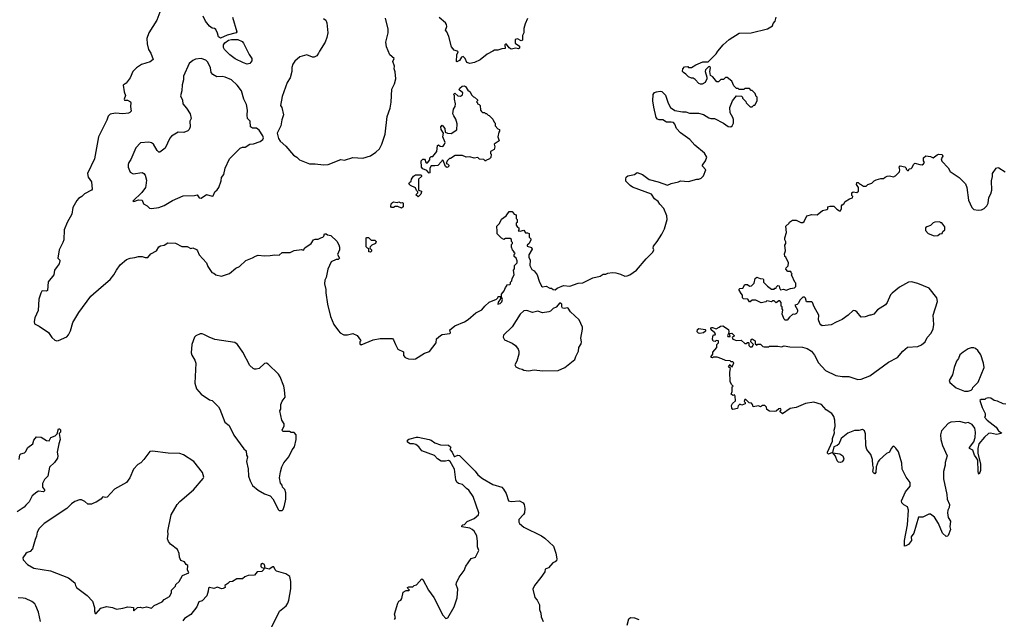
# Model space of a CAD drawing. Extents: x 2087054 to 2277909, y 548907 to 753496.
# Tile 419 of 444: x 2223043 to 2233747, y 706708 to 713229. Entities that reach past the tile are written whole.
import ezdxf

# ---------------------------------------------------------------- set-up
doc = ezdxf.new("R2010")
doc.units = 0

msp = doc.modelspace()

# ---------------------------------------------------------------- linework, layer by layer
at = {"layer": '0CON20XD'}
for points in [[(2224588, 713368), (2224532, 713225), (2224445, 713084), (2224426, 713025), (2224428, 712965), (2224444, 712905), (2224467, 712865), (2224493, 712795), (2224460, 712770), (2224367, 712743), (2224313, 712705), (2224274, 712666), (2224245, 712595), (2224201, 712539), (2224168, 712515), (2224177, 712445), (2224193, 712405), (2224178, 712365), (2224184, 712354), (2224215, 712353), (2224248, 712335), (2224252, 712325), (2224247, 712285), (2224254, 712235), (2224242, 712218), (2224225, 712212), (2224165, 712204), (2224085, 712214), (2224025, 712201), (2224005, 712180), (2223990, 712135), (2223949, 712055), (2223901, 711955), (2223857, 711715), (2223781, 711555), (2223786, 711515), (2223822, 711465), (2223830, 711385), (2223825, 711374), (2223746, 711334), (2223718, 711305), (2223684, 711285), (2223665, 711264), (2223622, 711185), (2223610, 711115), (2223560, 711025), (2223525, 710945), (2223522, 710835), (2223513, 710805), (2223472, 710725), (2223457, 710635), (2223480, 710615), (2223481, 710605), (2223471, 710575), (2223449, 710545), (2223423, 710505), (2223414, 710455), (2223351, 710379), (2223345, 710283), (2223335, 710277), (2223295, 710281), (2223285, 710276), (2223271, 710255), (2223251, 710191), (2223244, 710065), (2223209, 709985), (2223200, 709945), (2223205, 709920), (2223256, 709896), (2223356, 709826), (2223391, 709771), (2223425, 709743), (2223445, 709737), (2223465, 709740), (2223555, 709781), (2223575, 709801), (2223596, 709845), (2223620, 709935), (2223686, 710045), (2223815, 710224), (2223930, 710320), (2224028, 710402), (2224067, 710453), (2224095, 710506), (2224136, 710564), (2224205, 710620), (2224243, 710637), (2224295, 710642), (2224335, 710653), (2224375, 710653), (2224408, 710642), (2224435, 710644), (2224467, 710683), (2224530, 710715), (2224555, 710757), (2224575, 710770), (2224615, 710777), (2224655, 710801), (2224735, 710800), (2224805, 710763), (2224863, 710763), (2224905, 710742), (2224926, 710746), (2224965, 710728), (2224976, 710716), (2224993, 710673), (2225073, 710585), (2225089, 710545), (2225131, 710481), (2225155, 710472), (2225175, 710453), (2225235, 710441), (2225322, 710468), (2225391, 710525), (2225434, 710546), (2225501, 710609), (2225575, 710638), (2225605, 710656), (2225635, 710669), (2225705, 710661), (2225765, 710663), (2225815, 710673), (2225865, 710667), (2225895, 710696), (2225985, 710698), (2226025, 710718), (2226105, 710728), (2226128, 710722), (2226144, 710746), (2226212, 710795), (2226238, 710835), (2226255, 710842), (2226287, 710843), (2226315, 710858), (2226338, 710862), (2226350, 710875), (2226355, 710900), (2226375, 710900), (2226388, 710888), (2226425, 710882), (2226489, 710819), (2226512, 710782), (2226520, 710755), (2226518, 710725), (2226498, 710675), (2226518, 710635), (2226505, 710622), (2226485, 710622), (2226428, 710595), (2226392, 710515), (2226374, 710425), (2226359, 710395), (2226358, 710355), (2226371, 710295), (2226370, 710260), (2226390, 710135), (2226421, 710001), (2226458, 709915), (2226507, 709845), (2226528, 709825), (2226565, 709803), (2226608, 709802), (2226665, 709818), (2226713, 709793), (2226748, 709745), (2226750, 709735), (2226740, 709725), (2226742, 709705), (2226755, 709693), (2226884, 709746), (2226963, 709763), (2227095, 709761), (2227108, 709748), (2227127, 709695), (2227155, 709645), (2227216, 709616), (2227216, 709576), (2227234, 709555), (2227270, 709540), (2227325, 709536), (2227345, 709542)], [(2225356, 713255), (2225404, 713095), (2225395, 713084), (2225298, 713062), (2225225, 713029), (2225205, 713042), (2225195, 713082), (2225175, 713122), (2225162, 713132), (2225135, 713137), (2225105, 713157), (2225063, 713213), (2225036, 713266)], [(2226345, 713240), (2226370, 713225), (2226382, 713195), (2226393, 713087), (2226382, 713035), (2226362, 712985), (2226302, 712888), (2226293, 712865), (2226272, 712835), (2226245, 712821), (2226225, 712820), (2226165, 712847), (2226090, 712825), (2226035, 712778), (2226014, 712745), (2226003, 712707), (2226002, 712665), (2225983, 712595), (2225951, 712545), (2225897, 712395), (2225877, 712295), (2225893, 712273), (2225912, 712195), (2225892, 712138), (2225880, 712075), (2225842, 711995), (2225856, 711936), (2225876, 711906), (2225935, 711853), (2226021, 711755), (2226054, 711734), (2226085, 711704), (2226195, 711662), (2226255, 711663), (2226345, 711649)], [(2226345, 711649), (2226395, 711654), (2226535, 711710), (2226575, 711700), (2226665, 711729), (2226775, 711724), (2226855, 711749), (2226915, 711789), (2226954, 711826), (2226981, 711875), (2227016, 711984), (2227037, 712175), (2227069, 712265), (2227083, 712333), (2227088, 712475), (2227118, 712532), (2227131, 712585), (2227123, 712663), (2227113, 712695), (2227117, 712725), (2227100, 712775), (2227113, 712805), (2227066, 712846), (2227030, 712935), (2227024, 712986), (2227048, 713085), (2227050, 713125), (2227021, 713245)], [(2227345, 709542), (2227445, 709603), (2227498, 709622), (2227570, 709715), (2227575, 709758), (2227617, 709795), (2227635, 709804), (2227718, 709815), (2227727, 709825), (2227718, 709855), (2227732, 709868), (2227772, 709898), (2227877, 709943), (2227920, 709970), (2228000, 710040), (2228066, 710074), (2228098, 710115), (2228145, 710157), (2228225, 710190), (2228240, 710205), (2228245, 710220), (2228268, 710218), (2228270, 710195), (2228243, 710157), (2228240, 710135), (2228265, 710142), (2228285, 710160), (2228292, 710185), (2228280, 710215), (2228282, 710245), (2228308, 710282), (2228323, 710317), (2228340, 710335), (2228340, 710345), (2228372, 710348), (2228380, 710355), (2228380, 710375), (2228392, 710388), (2228398, 710415), (2228418, 710455), (2228412, 710505), (2228422, 710518), (2228422, 710555), (2228450, 710585), (2228450, 710605), (2228440, 710635), (2228420, 710655), (2228420, 710675), (2228430, 710685), (2228420, 710695), (2228420, 710705), (2228400, 710725), (2228388, 710755), (2228390, 710785), (2228400, 710795), (2228400, 710805), (2228390, 710815), (2228388, 710838), (2228375, 710850), (2228325, 710848), (2228305, 710840), (2228282, 710852), (2228235, 710900), (2228234, 710926), (2228230, 710985), (2228258, 711012), (2228281, 711059), (2228333, 711097), (2228365, 711142), (2228395, 711143), (2228420, 711115), (2228440, 711105), (2228440, 711065), (2228450, 711055), (2228450, 711025), (2228440, 711015), (2228440, 710995), (2228454, 710974), (2228468, 710965), (2228470, 710945), (2228462, 710932), (2228485, 710930), (2228525, 710940), (2228542, 710912), (2228565, 710912), (2228582, 710902), (2228583, 710865), (2228598, 710845), (2228598, 710835), (2228580, 710795), (2228560, 710775), (2228560, 710765), (2228605, 710752), (2228613, 710735), (2228577, 710673), (2228577, 710645), (2228592, 710615), (2228590, 710555), (2228611, 710511), (2228635, 710498), (2228670, 710455), (2228690, 710385), (2228715, 710330), (2228725, 710322), (2228765, 710330), (2228805, 710310), (2228825, 710310), (2228843, 710293), (2228865, 710290), (2228885, 710310), (2228955, 710337), (2229025, 710330), (2229115, 710364), (2229165, 710366), (2229275, 710420), (2229355, 710440), (2229385, 710461), (2229415, 710462), (2229435, 710472), (2229485, 710480), (2229525, 710477), (2229575, 710462), (2229621, 710441), (2229645, 710442), (2229674, 710456), (2229748, 710505), (2229852, 710628), (2229925, 710702), (2229937, 710725), (2229930, 710745), (2229933, 710765), (2229974, 710816), (2230022, 710895), (2230052, 710955), (2230080, 711055), (2230077, 711095), (2230044, 711174), (2230002, 711222), (2229983, 711253), (2229945, 711280), (2229913, 711333), (2229705, 711406), (2229678, 711425), (2229634, 711474), (2229631, 711495), (2229637, 711515), (2229655, 711530), (2229725, 711547), (2229755, 711568), (2229814, 711544), (2229885, 711490), (2229985, 711466), (2230085, 711430), (2230124, 711446), (2230204, 711466), (2230226, 711476), (2230315, 711470), (2230405, 711493), (2230425, 711493), (2230450, 711505), (2230475, 711532), (2230502, 711595), (2230467, 711635), (2230466, 711645), (2230498, 711695), (2230512, 711735), (2230486, 711776), (2230384, 711864), (2230328, 711925), (2230227, 711997), (2230184, 712044), (2230164, 712094), (2230149, 712109), (2230125, 712116), (2230075, 712114), (2230035, 712138), (2229995, 712138), (2229975, 712147), (2229962, 712165), (2229936, 712276), (2229927, 712345), (2229930, 712415), (2229944, 712436), (2229965, 712446), (2230005, 712452), (2230025, 712448), (2230065, 712408), (2230092, 712322), (2230117, 712275), (2230165, 712242), (2230247, 712227), (2230285, 712227), (2230326, 712214), (2230423, 712213), (2230475, 712199), (2230535, 712160), (2230555, 712153), (2230595, 712153), (2230695, 712102), (2230745, 712068), (2230775, 712063), (2230790, 712075), (2230802, 712105), (2230803, 712143), (2230797, 712165), (2230768, 712215), (2230762, 712275), (2230792, 712345), (2230835, 712400), (2230888, 712398), (2230900, 712385), (2230900, 712375), (2230935, 712340), (2230940, 712325), (2230985, 712280), (2231005, 712280), (2231025, 712300), (2231035, 712300), (2231060, 712345), (2231060, 712385), (2231050, 712395), (2231040, 712425), (2231005, 712460), (2230995, 712460), (2230975, 712480), (2230925, 712480), (2230915, 712470), (2230865, 712470), (2230855, 712480), (2230835, 712480), (2230805, 712510), (2230785, 712560), (2230735, 712600), (2230715, 712600), (2230695, 712580), (2230665, 712580), (2230638, 712552), (2230622, 712552), (2230578, 712608), (2230553, 712623), (2230547, 712665), (2230552, 712705), (2230545, 712718), (2230530, 712715), (2230500, 712685), (2230493, 712665), (2230513, 712605), (2230513, 712585), (2230494, 712546), (2230463, 712527), (2230445, 712527), (2230426, 712536), (2230385, 712580), (2230365, 712592), (2230345, 712593), (2230315, 712608), (2230286, 712636), (2230258, 712655), (2230250, 712665), (2230252, 712695), (2230270, 712715), (2230305, 712720), (2230315, 712710), (2230345, 712708), (2230392, 712738), (2230468, 712772), (2230528, 712772), (2230613, 712857), (2230633, 712887), (2230692, 712955), (2230755, 713012), (2230865, 713082), (2230995, 713086), (2231172, 713128), (2231228, 713162), (2231233, 713187), (2231257, 713213), (2231268, 713255)], [(2228565, 713240), (2228538, 713185), (2228523, 713133), (2228522, 713085), (2228508, 713055), (2228510, 713005), (2228495, 713000), (2228455, 713022), (2228430, 713015), (2228430, 712975), (2228475, 712940), (2228475, 712920), (2228465, 712912), (2228435, 712920), (2228385, 712908), (2228364, 712924), (2228335, 712962), (2228325, 712962), (2228318, 712955), (2228320, 712915), (2228285, 712913), (2228242, 712898), (2228205, 712898), (2228185, 712888), (2228125, 712852), (2228048, 712792), (2227986, 712764), (2227935, 712752), (2227905, 712762), (2227887, 712807), (2227865, 712830), (2227845, 712822), (2227824, 712785), (2227795, 712770), (2227790, 712775), (2227796, 712845), (2227808, 712878), (2227797, 712887), (2227767, 712897), (2227738, 712935), (2227708, 713045), (2227687, 713097), (2227672, 713115), (2227686, 713154), (2227683, 713175), (2227673, 713193), (2227604, 713254)], [(2225515, 712746), (2225475, 712760), (2225385, 712802), (2225326, 712845), (2225269, 712905), (2225257, 712925), (2225260, 712955), (2225274, 712976), (2225313, 713005), (2225345, 713014), (2225415, 713013), (2225462, 712992), (2225477, 712975), (2225538, 712849), (2225568, 712805), (2225568, 712782), (2225545, 712754), (2225515, 712746)], [(2224475, 711174), (2224555, 711187), (2224612, 711208), (2224705, 711262), (2224820, 711315), (2224944, 711316), (2224973, 711323), (2224995, 711292), (2225015, 711287), (2225075, 711327), (2225135, 711308), (2225145, 711312), (2225164, 711356), (2225191, 711379), (2225209, 711405), (2225234, 711475), (2225238, 711512), (2225261, 711545), (2225276, 711615), (2225325, 711717), (2225439, 711831), (2225465, 711841), (2225495, 711843), (2225545, 711876), (2225583, 711877), (2225656, 711904), (2225687, 711925), (2225692, 711945), (2225686, 711966), (2225645, 712027), (2225618, 712048), (2225575, 712049), (2225552, 712062), (2225549, 712125), (2225521, 712155), (2225515, 712190), (2225518, 712245), (2225509, 712305), (2225481, 712365), (2225454, 712455), (2225408, 712515), (2225345, 712574), (2225278, 712605), (2225245, 712610), (2225185, 712608), (2225142, 712632), (2225126, 712655), (2225117, 712705), (2225088, 712765), (2225067, 712787), (2225015, 712806), (2224955, 712801), (2224924, 712786), (2224887, 712753), (2224822, 712615), (2224824, 712575), (2224808, 712522), (2224804, 712455), (2224792, 712402), (2224811, 712355), (2224816, 712315), (2224858, 712268), (2224896, 712205), (2224906, 712155), (2224894, 712125), (2224896, 712064), (2224886, 712034), (2224871, 712019), (2224829, 712001), (2224765, 712006), (2224695, 711963), (2224675, 711940), (2224625, 711833), (2224565, 711788), (2224555, 711788), (2224538, 711805), (2224497, 711875), (2224475, 711889), (2224445, 711896), (2224355, 711891), (2224305, 711837), (2224252, 711708), (2224230, 711675), (2224222, 711655), (2224222, 711625), (2224245, 711572), (2224275, 711552), (2224375, 711566), (2224393, 711555), (2224407, 711537), (2224420, 711485), (2224416, 711425), (2224409, 711405), (2224370, 711350), (2224274, 711254), (2224285, 711251), (2224335, 711268), (2224375, 711267), (2224390, 711225), (2224428, 711205), (2224455, 711180), (2224475, 711174)], [(2227495, 711560), (2227468, 711588), (2227425, 711608), (2227410, 711625), (2227408, 711695), (2227425, 711712), (2227442, 711712), (2227452, 711702), (2227453, 711683), (2227462, 711672), (2227478, 711672), (2227500, 711705), (2227502, 711728), (2227515, 711740), (2227535, 711740), (2227576, 711794), (2227585, 711860), (2227595, 711868), (2227615, 711852), (2227635, 711850), (2227648, 711855), (2227662, 711875), (2227668, 711895), (2227642, 711955), (2227650, 711995), (2227623, 712035), (2227622, 712065), (2227635, 712080), (2227666, 712046), (2227670, 712005), (2227694, 711994), (2227735, 711992), (2227795, 712030), (2227797, 712095), (2227786, 712146), (2227762, 712182), (2227753, 712205), (2227760, 712255), (2227777, 712283), (2227782, 712315), (2227770, 712365), (2227770, 712405), (2227760, 712415), (2227775, 712430), (2227805, 712400), (2227835, 712398), (2227855, 712410), (2227860, 712435), (2227820, 712465), (2227827, 712485), (2227853, 712507), (2227875, 712511), (2227891, 712501), (2227915, 712462), (2227940, 712445), (2227955, 712410), (2227975, 712390), (2227988, 712388), (2228018, 712358), (2228020, 712345), (2228010, 712335), (2228020, 712325), (2228020, 712315), (2228038, 712308), (2228050, 712295), (2228052, 712245), (2228062, 712232), (2228075, 712220), (2228095, 712220), (2228105, 712210), (2228118, 712208), (2228135, 712190), (2228148, 712188), (2228188, 712148), (2228200, 712115), (2228210, 712105), (2228210, 712075), (2228242, 712042), (2228260, 712035), (2228260, 712015), (2228250, 712005), (2228240, 711955), (2228257, 711913), (2228200, 711875), (2228208, 711845), (2228202, 711818), (2228160, 711795), (2228160, 711775), (2228170, 711765), (2228165, 711730), (2228150, 711715), (2228112, 711698), (2228105, 711690), (2228088, 711708), (2228043, 711713), (2228025, 711730), (2227985, 711722), (2227935, 711738), (2227895, 711733), (2227855, 711753), (2227778, 711752), (2227725, 711720), (2227715, 711720), (2227690, 711695), (2227680, 711665), (2227695, 711660), (2227707, 711647), (2227708, 711635), (2227698, 711625), (2227685, 711622), (2227671, 711631), (2227648, 711698), (2227635, 711700), (2227630, 711685), (2227587, 711643), (2227555, 711638), (2227515, 711640), (2227500, 711615), (2227500, 711565), (2227495, 711560)], [(2233442, 708468), (2233421, 708495), (2233405, 708548), (2233370, 708565), (2233370, 708575), (2233415, 708638), (2233431, 708685), (2233432, 708745), (2233426, 708785), (2233398, 708825), (2233355, 708847), (2233325, 708842), (2233265, 708860), (2233167, 708853), (2233135, 708838), (2233065, 708758), (2233054, 708715), (2233057, 708665), (2233075, 708600), (2233127, 708485), (2233103, 708415), (2233102, 708385), (2233087, 708315), (2233084, 708235), (2233122, 708065), (2233126, 708016), (2233150, 707955), (2233148, 707925), (2233132, 707895), (2233130, 707865), (2233136, 707816), (2233160, 707775), (2233153, 707715), (2233163, 707685), (2233135, 707620), (2233128, 707612), (2233115, 707610), (2233074, 707644), (2233030, 707750), (2232988, 707818), (2232945, 707850), (2232925, 707852), (2232862, 707818), (2232815, 707820), (2232764, 707645), (2232734, 707606), (2232736, 707564), (2232705, 707522), (2232675, 707506), (2232660, 707505), (2232663, 707565), (2232696, 707735), (2232706, 707894), (2232695, 707930), (2232654, 707954), (2232634, 707974), (2232628, 707995), (2232673, 708095), (2232722, 708155), (2232722, 708195), (2232680, 708255), (2232635, 708340), (2232633, 708405), (2232595, 708530), (2232569, 708569), (2232545, 708590), (2232534, 708586), (2232518, 708565), (2232500, 708525), (2232465, 708510), (2232389, 708441), (2232376, 708424), (2232353, 708365), (2232351, 708305), (2232339, 708291), (2232325, 708300), (2232319, 708315), (2232324, 708355), (2232316, 708385), (2232313, 708445), (2232295, 708500), (2232252, 708555), (2232243, 708595), (2232236, 708725), (2232226, 708756), (2232205, 708772), (2232165, 708760), (2232117, 708763), (2232046, 708734), (2231972, 708675), (2231948, 708612), (2231931, 708599), (2231895, 708584), (2231879, 708521), (2231834, 708504), (2231824, 708514), (2231824, 708525), (2231880, 708645), (2231880, 708675), (2231899, 708735), (2231898, 708765), (2231909, 708805), (2231906, 708875), (2231895, 708912), (2231873, 708945), (2231811, 708985), (2231758, 709045), (2231675, 709070), (2231585, 709056), (2231485, 709010), (2231418, 709002), (2231335, 708942), (2231310, 708965), (2231310, 708975), (2231320, 708985), (2231315, 709000), (2231295, 708998), (2231267, 708973), (2231245, 708968), (2231195, 708972), (2231165, 708990), (2231160, 709015), (2231142, 709032), (2231118, 709032), (2231095, 709020), (2231075, 709028), (2231015, 709020), (2231010, 709045), (2230998, 709058), (2230972, 709062), (2230935, 709100), (2230925, 709100), (2230920, 709075), (2230930, 709065), (2230928, 709052), (2230895, 709038), (2230873, 709047), (2230855, 709030), (2230848, 709002), (2230795, 708990), (2230784, 709005), (2230782, 709035), (2230792, 709055), (2230823, 709085), (2230822, 709135), (2230815, 709148), (2230795, 709142), (2230778, 709155), (2230790, 709185), (2230790, 709235), (2230800, 709245), (2230782, 709262), (2230767, 709295), (2230762, 709395), (2230770, 709435), (2230750, 709455), (2230765, 709480), (2230772, 709462), (2230788, 709452), (2230807, 709497), (2230795, 709508), (2230778, 709508), (2230765, 709518), (2230715, 709522), (2230675, 709542), (2230625, 709558), (2230585, 709560), (2230575, 709552), (2230560, 709555), (2230560, 709565), (2230578, 709592), (2230578, 709615), (2230622, 709665), (2230620, 709695), (2230640, 709715), (2230640, 709735), (2230615, 709740), (2230605, 709730), (2230582, 709732), (2230573, 709753), (2230578, 709785), (2230585, 709800), (2230605, 709800), (2230608, 709805), (2230598, 709825), (2230561, 709855), (2230555, 709870), (2230565, 709881), (2230575, 709882), (2230615, 709867), (2230648, 709885), (2230663, 709897), (2230685, 709900), (2230748, 709858), (2230752, 709835), (2230750, 709815), (2230738, 709795), (2230742, 709782), (2230768, 709782), (2230760, 709815), (2230785, 709820), (2230810, 709795), (2230808, 709782), (2230790, 709775), (2230794, 709754), (2230835, 709740), (2230885, 709742), (2230925, 709708), (2230942, 709708), (2230955, 709720), (2230965, 709720), (2230970, 709715), (2230970, 709685), (2230985, 709670), (2231005, 709670), (2231020, 709695), (2230990, 709725), (2230995, 709750), (2231005, 709758), (2231038, 709735), (2231040, 709705), (2231055, 709690), (2231065, 709700), (2231095, 709700), (2231120, 709675), (2231135, 709670), (2231185, 709670), (2231195, 709680), (2231285, 709680), (2231325, 709672), (2231355, 709682), (2231415, 709670), (2231553, 709667), (2231605, 709652), (2231650, 709625), (2231685, 709582), (2231726, 709496), (2231803, 709415), (2231915, 709359), (2231985, 709348), (2232055, 709349), (2232155, 709316), (2232192, 709318), (2232284, 709356), (2232487, 709503), (2232587, 709555), (2232644, 709625), (2232695, 709666), (2232805, 709676), (2232847, 709693), (2232885, 709727), (2232908, 709772), (2232951, 709819), (2232975, 709868), (2232979, 709915), (2232972, 710015), (2233020, 710165), (2233012, 710205), (2232928, 710308), (2232805, 710361), (2232738, 710378), (2232705, 710374), (2232609, 710321), (2232527, 710255), (2232509, 710235), (2232473, 710155), (2232455, 710128), (2232368, 710072), (2232328, 710025), (2232296, 710014), (2232285, 710017), (2232235, 709997), (2232192, 709995), (2232143, 710053), (2232125, 710063), (2232104, 710066), (2232050, 710015), (2231985, 709967), (2231919, 709941), (2231865, 709910), (2231768, 709898), (2231751, 709911), (2231742, 709925), (2231728, 709965), (2231732, 710015), (2231678, 710105), (2231663, 710153), (2231655, 710160), (2231595, 710160), (2231585, 710200), (2231575, 710210), (2231555, 710210), (2231525, 710180), (2231508, 710145), (2231495, 710132), (2231470, 710125), (2231497, 710075), (2231497, 710055), (2231488, 710035), (2231465, 710022), (2231455, 710027), (2231445, 710022), (2231410, 709995), (2231385, 709960), (2231363, 709963), (2231353, 709973), (2231332, 710025), (2231338, 710075), (2231330, 710085), (2231330, 710105), (2231320, 710115), (2231320, 710155), (2231305, 710170), (2231295, 710170), (2231265, 710150), (2231245, 710170), (2231225, 710170), (2231215, 710160), (2231165, 710170), (2231155, 710160), (2231105, 710150), (2231045, 710178), (2231025, 710180), (2231005, 710178), (2230985, 710160), (2230975, 710160), (2230958, 710188), (2230913, 710193), (2230900, 710205), (2230902, 710232), (2230885, 710250), (2230862, 710295), (2230873, 710307), (2230905, 710310), (2230925, 710350), (2230955, 710350), (2230975, 710330), (2231000, 710335), (2231027, 710363), (2231038, 710415), (2231055, 710428), (2231093, 710413), (2231125, 710410), (2231130, 710405), (2231130, 710375), (2231171, 710331), (2231215, 710300), (2231245, 710300), (2231252, 710308), (2231265, 710310), (2231270, 710325), (2231283, 710337), (2231300, 710335), (2231303, 710313), (2231315, 710290), (2231345, 710297), (2231375, 710288), (2231424, 710306), (2231467, 710313), (2231482, 710328), (2231482, 710362), (2231470, 710375), (2231438, 710448), (2231430, 710455), (2231440, 710465), (2231430, 710475), (2231430, 710485), (2231425, 710490), (2231395, 710490), (2231372, 710515), (2231375, 710530), (2231397, 710553), (2231402, 710585), (2231372, 710645), (2231360, 710655), (2231358, 710682), (2231368, 710715), (2231362, 710775), (2231372, 710795), (2231372, 710812), (2231360, 710835), (2231360, 710855), (2231378, 710915), (2231372, 710985), (2231408, 711015), (2231413, 711027), (2231445, 711048), (2231485, 711048), (2231535, 711023), (2231557, 711023), (2231570, 711035), (2231600, 711095), (2231655, 711112), (2231712, 711108), (2231770, 711155), (2231817, 711163), (2231827, 711173), (2231830, 711195), (2231855, 711202), (2231895, 711200), (2231925, 711168), (2231955, 711150), (2231965, 711150), (2231976, 711174), (2231978, 711205), (2231984, 711216), (2232003, 711227), (2232015, 711250), (2232065, 711282), (2232098, 711292), (2232100, 711305), (2232088, 711318), (2232090, 711345), (2232105, 711358), (2232145, 711350), (2232160, 711365), (2232160, 711405), (2232140, 711435), (2232145, 711460), (2232158, 711458), (2232172, 711442), (2232185, 711440), (2232215, 711420), (2232245, 711420), (2232263, 711437), (2232305, 711450), (2232332, 711478), (2232353, 711487), (2232405, 711500), (2232435, 711500), (2232452, 711518), (2232475, 711528), (2232495, 711530), (2232545, 711520), (2232552, 711528), (2232565, 711530), (2232598, 711565), (2232608, 711575), (2232610, 711595), (2232602, 711625), (2232615, 711640), (2232665, 711630), (2232680, 711615), (2232680, 711605), (2232695, 711590), (2232705, 711590), (2232712, 711608), (2232735, 711610), (2232745, 711620), (2232760, 711655), (2232775, 711670), (2232827, 711653), (2232855, 711652), (2232868, 711662), (2232878, 711675), (2232870, 711695), (2232870, 711725), (2232895, 711748), (2232945, 711742), (2232975, 711728), (2233015, 711760), (2233033, 711767), (2233072, 711762), (2233078, 711745), (2233062, 711715), (2233069, 711689), (2233135, 711618), (2233157, 711577), (2233255, 711512), (2233325, 711442), (2233341, 711405), (2233356, 711265), (2233395, 711185), (2233415, 711166), (2233464, 711156), (2233498, 711162), (2233528, 711175), (2233556, 711204), (2233572, 711235), (2233580, 711295), (2233602, 711335), (2233610, 711375), (2233608, 711475), (2233620, 711525), (2233620, 711555), (2233657, 711613), (2233675, 711620), (2233687, 711617), (2233756, 711576)], [(2227375, 711303), (2227350, 711325), (2227370, 711345), (2227370, 711355), (2227355, 711370), (2227345, 711400), (2227290, 711425), (2227272, 711445), (2227281, 711459), (2227298, 711472), (2227302, 711495), (2227324, 711526), (2227347, 711543), (2227402, 711542), (2227410, 711535), (2227410, 711525), (2227380, 711495), (2227378, 711475), (2227380, 711375), (2227410, 711365), (2227410, 711355), (2227405, 711332), (2227375, 711303)], [(2227195, 711180), (2227155, 711198), (2227125, 711198), (2227105, 711188), (2227085, 711188), (2227077, 711197), (2227080, 711225), (2227095, 711242), (2227107, 711247), (2227145, 711242), (2227165, 711248), (2227188, 711238), (2227205, 711240), (2227210, 711235), (2227210, 711195), (2227195, 711180)], [(2232985, 710880), (2233025, 710882), (2233045, 710900), (2233070, 710905), (2233080, 710925), (2233100, 710945), (2233100, 710975), (2233068, 711018), (2233055, 711020), (2233045, 711030), (2232993, 711027), (2232975, 711020), (2232945, 710990), (2232903, 710977), (2232890, 710965), (2232890, 710935), (2232920, 710905), (2232985, 710880)], [(2226855, 710700), (2226840, 710705), (2226838, 710738), (2226823, 710743), (2226808, 710758), (2226810, 710855), (2226815, 710860), (2226835, 710860), (2226865, 710830), (2226902, 710832), (2226918, 710818), (2226910, 710795), (2226872, 710778), (2226852, 710758), (2226850, 710745), (2226868, 710725), (2226867, 710713), (2226855, 710700)], [(2228575, 709410), (2228635, 709420), (2228725, 709411), (2228895, 709413), (2228970, 709445), (2229078, 709532), (2229088, 709565), (2229116, 709624), (2229122, 709665), (2229147, 709705), (2229150, 709725), (2229143, 709765), (2229163, 709865), (2229162, 709885), (2229126, 709966), (2229031, 710051), (2229005, 710092), (2228995, 710097), (2228965, 710087), (2228945, 710092), (2228938, 710105), (2228937, 710137), (2228915, 710148), (2228876, 710104), (2228842, 710088), (2228815, 710060), (2228795, 710052), (2228725, 710042), (2228675, 710058), (2228616, 710046), (2228555, 710067), (2228525, 710062), (2228485, 710028), (2228395, 709890), (2228302, 709798), (2228298, 709775), (2228315, 709748), (2228395, 709710), (2228432, 709685), (2228463, 709645), (2228470, 709625), (2228468, 709592), (2228448, 709515), (2228424, 709474), (2228435, 709452), (2228474, 709434), (2228505, 709428), (2228525, 709418), (2228575, 709410)], [(2225865, 707890), (2225895, 707892), (2225907, 707903), (2225922, 707945), (2225937, 708015), (2225937, 708085), (2225925, 708120), (2225900, 708145), (2225897, 708167), (2225878, 708188), (2225868, 708245), (2225877, 708313), (2225892, 708365), (2225915, 708410), (2225968, 708475), (2226005, 708550), (2226030, 708585), (2226050, 708665), (2226050, 708715), (2226025, 708740), (2225995, 708740), (2225975, 708752), (2225905, 708752), (2225898, 708765), (2225917, 708813), (2225918, 708835), (2225893, 708873), (2225872, 708975), (2225880, 708995), (2225883, 709045), (2225895, 709080), (2225928, 709125), (2225923, 709203), (2225914, 709245), (2225876, 709346), (2225858, 709375), (2225745, 709482), (2225725, 709492), (2225705, 709490), (2225645, 709437), (2225615, 709428), (2225595, 709428), (2225580, 709435), (2225545, 709470), (2225470, 709615), (2225410, 709695), (2225383, 709717), (2225165, 709751), (2225103, 709775), (2225045, 709807), (2225025, 709813), (2225005, 709811), (2224959, 709791), (2224945, 709775), (2224913, 709697), (2224907, 709605), (2224915, 709580), (2224947, 709527), (2224956, 709495), (2224947, 709275), (2224966, 709216), (2225017, 709157), (2225105, 709096), (2225136, 709086), (2225205, 709018), (2225220, 708995), (2225272, 708852), (2225320, 708815), (2225372, 708712), (2225481, 708561), (2225505, 708540), (2225510, 708495), (2225519, 708475), (2225507, 708423), (2225527, 708345), (2225530, 708265), (2225547, 708215), (2225573, 708165), (2225635, 708112), (2225705, 708072), (2225765, 708050), (2225795, 708020), (2225857, 707897), (2225865, 707890)], [(2230435, 709818), (2230421, 709821), (2230406, 709835), (2230410, 709860), (2230425, 709869), (2230495, 709860), (2230500, 709855), (2230498, 709842), (2230475, 709824), (2230435, 709818)], [(2233355, 709188), (2233365, 709192), (2233385, 709200), (2233400, 709215), (2233405, 709230), (2233464, 709286), (2233528, 709445), (2233521, 709495), (2233490, 709585), (2233460, 709630), (2233435, 709653), (2233415, 709660), (2233385, 709659), (2233355, 709649), (2233298, 709615), (2233264, 709585), (2233249, 709545), (2233228, 709515), (2233200, 709445), (2233184, 709365), (2233148, 709305), (2233155, 709282), (2233225, 709227), (2233315, 709190), (2233355, 709188)], [(2233765, 709048), (2233735, 709050), (2233672, 709082), (2233638, 709088), (2233602, 709112), (2233575, 709118), (2233545, 709110), (2233535, 709100), (2233495, 709100), (2233482, 709088), (2233505, 709010), (2233540, 708945), (2233540, 708915), (2233532, 708905), (2233560, 708875), (2233659, 708799), (2233685, 708759), (2233717, 708735), (2233712, 708728), (2233662, 708718), (2233595, 708732), (2233575, 708728), (2233531, 708689), (2233470, 708615), (2233459, 708565), (2233459, 708515), (2233489, 708395), (2233488, 708325), (2233475, 708288), (2233465, 708298), (2233461, 708315), (2233458, 708438), (2233442, 708468)], [(2223036, 708445), (2223044, 708496), (2223055, 708508), (2223095, 708520), (2223105, 708530), (2223132, 708575), (2223184, 708616), (2223196, 708655), (2223225, 708692), (2223275, 708689), (2223335, 708651), (2223362, 708648), (2223380, 708685), (2223427, 708705), (2223450, 708725), (2223465, 708779), (2223475, 708779), (2223487, 708767), (2223486, 708745), (2223473, 708727), (2223484, 708665), (2223467, 708615), (2223452, 708525), (2223459, 708485), (2223455, 708460), (2223423, 708415), (2223366, 708364), (2223349, 708265), (2223312, 708228), (2223292, 708185), (2223291, 708145), (2223312, 708115), (2223312, 708105), (2223300, 708095), (2223249, 708101), (2223228, 708092), (2223180, 708050), (2223147, 707985), (2223110, 707950), (2223091, 707929), (2223015, 707877)], [(2227118, 706705), (2227128, 706725), (2227118, 706765), (2227152, 706885), (2227164, 706906), (2227185, 706918), (2227197, 706933), (2227212, 707005), (2227245, 707022), (2227275, 707020), (2227280, 707025), (2227262, 707042), (2227260, 707055), (2227275, 707062), (2227315, 707060), (2227330, 707075), (2227356, 707084), (2227415, 707150), (2227425, 707140), (2227488, 707025), (2227544, 706944), (2227643, 706755), (2227675, 706718), (2227698, 706725), (2227766, 706845), (2227798, 706942), (2227806, 707035), (2227787, 707085), (2227790, 707105), (2227820, 707165), (2227875, 707240), (2227892, 707285), (2227917, 707323), (2227952, 707368), (2227997, 707385), (2228033, 707455), (2228020, 707495), (2228020, 707555), (2228011, 707615), (2227983, 707665), (2227962, 707685), (2227938, 707698), (2227850, 707715), (2227850, 707725), (2227860, 707735), (2227879, 707741), (2227907, 707773), (2227985, 707804), (2228031, 707845), (2228033, 707865), (2228005, 707948), (2227971, 708045), (2227925, 708114), (2227900, 708130), (2227855, 708176), (2227815, 708186), (2227795, 708201), (2227786, 708225), (2227771, 708341), (2227722, 708425), (2227705, 708437), (2227673, 708427), (2227625, 708429), (2227585, 708454), (2227552, 708491), (2227415, 708540), (2227383, 708583), (2227348, 708608), (2227325, 708618), (2227288, 708618), (2227260, 708635), (2227260, 708655), (2227275, 708668), (2227355, 708690), (2227375, 708690), (2227495, 708664), (2227517, 708655), (2227556, 708626), (2227617, 708607), (2227705, 708601), (2227726, 708585), (2227729, 708575), (2227720, 708555), (2227743, 708525), (2227765, 708480), (2227775, 708478), (2227805, 708493), (2227825, 708490), (2227908, 708405), (2227995, 708320), (2228025, 708278), (2228075, 708241), (2228185, 708176), (2228285, 708145), (2228304, 708125), (2228330, 708075), (2228357, 707995), (2228385, 707988), (2228475, 707996), (2228515, 707975), (2228527, 707955), (2228536, 707915), (2228530, 707865), (2228521, 707849), (2228468, 707795), (2228468, 707765), (2228475, 707750), (2228525, 707710), (2228715, 707617), (2228752, 707592), (2228847, 707505), (2228873, 707427), (2228883, 707365), (2228879, 707345), (2228865, 707332), (2228839, 707321), (2228792, 707268), (2228757, 707253), (2228750, 707225), (2228708, 707162), (2228638, 707075), (2228620, 707035), (2228642, 706945), (2228670, 706915), (2228692, 706865), (2228693, 706815), (2228710, 706775), (2228713, 706735), (2228732, 706685)], [(2223865, 706770), (2223875, 706772), (2223925, 706828), (2223985, 706848), (2224052, 706838), (2224095, 706820), (2224165, 706828), (2224217, 706843), (2224255, 706842), (2224280, 706835), (2224280, 706805), (2224285, 706802), (2224325, 706838), (2224355, 706840), (2224375, 706833), (2224423, 706843), (2224475, 706828), (2224505, 706858), (2224591, 706899), (2224615, 706922), (2224672, 706958), (2224693, 706995), (2224694, 707026), (2224735, 707070), (2224740, 707085), (2224775, 707118), (2224813, 707185), (2224880, 707215), (2224867, 707247), (2224870, 707295), (2224854, 707304), (2224835, 707332), (2224795, 707348), (2224780, 707385), (2224778, 707425), (2224759, 707469), (2224684, 707525), (2224662, 707555), (2224651, 707585), (2224656, 707635), (2224653, 707667), (2224689, 707845), (2224755, 707955), (2224785, 707990), (2224932, 708118), (2225039, 708241), (2225044, 708255), (2225029, 708305), (2224935, 708423), (2224825, 708497), (2224785, 708510), (2224656, 708514), (2224485, 708538), (2224457, 708533), (2224393, 708445), (2224359, 708411), (2224328, 708392), (2224280, 708340), (2224241, 708245), (2224205, 708197), (2224073, 708125), (2223995, 708036), (2223975, 708032), (2223945, 708041), (2223924, 708016), (2223875, 707982), (2223845, 707970), (2223825, 707960), (2223785, 707962), (2223751, 707991), (2223715, 708006), (2223694, 708006), (2223642, 707988), (2223605, 707964), (2223555, 707915), (2223310, 707750), (2223256, 707695), (2223232, 707655), (2223226, 707614), (2223210, 707575), (2223183, 707475), (2223156, 707444), (2223125, 707436), (2223108, 707425), (2223078, 707375), (2223082, 707355), (2223126, 707306), (2223195, 707263), (2223377, 707237), (2223575, 707159), (2223642, 707105), (2223648, 707075), (2223660, 707055), (2223778, 706968), (2223836, 706906), (2223856, 706835), (2223857, 706795), (2223865, 706770)], [(2231965, 708412), (2231945, 708417), (2231930, 708430), (2231913, 708483), (2231882, 708518), (2231958, 708508), (2231991, 708485), (2232001, 708455), (2231997, 708443), (2231985, 708422), (2231965, 708412)], [(2225733, 706525), (2225866, 706795), (2225938, 706855), (2225958, 706885), (2225968, 706915), (2225992, 707038), (2225990, 707120), (2225978, 707175), (2225935, 707202), (2225835, 707230), (2225820, 707245), (2225805, 707280), (2225795, 707280), (2225756, 707254), (2225713, 707263), (2225705, 707303), (2225684, 707316), (2225664, 707306), (2225664, 707284), (2225675, 707273), (2225700, 707265), (2225693, 707245), (2225675, 707229), (2225625, 707224), (2225595, 707189), (2225525, 707186), (2225490, 707170), (2225465, 707149), (2225402, 707148), (2225355, 707121), (2225324, 707116), (2225304, 707096), (2225274, 707076), (2225277, 707055), (2225255, 707042), (2225235, 707041), (2225195, 707056), (2225152, 707042), (2225107, 707053), (2225094, 707046), (2225091, 707015), (2225076, 706964), (2225025, 706910), (2224991, 706899), (2224967, 706845), (2224905, 706762), (2224835, 706718), (2224815, 706690)], [(2223269, 706685), (2223249, 706785), (2223220, 706855), (2223207, 706875), (2223175, 706901), (2223105, 706934), (2223082, 706938), (2223025, 706940)], [(2229648, 706645), (2229666, 706714), (2229682, 706728), (2229725, 706726), (2229775, 706708)]]:
    msp.add_lwpolyline(points, dxfattribs=at)

doc.saveas('drawing.dxf')
